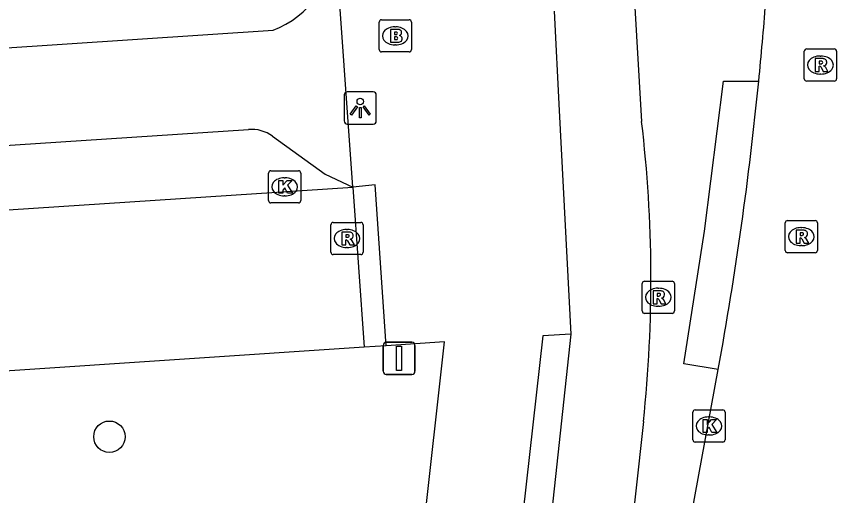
# Model space of a CAD drawing. Extents: x 159689 to 160786, y 387323 to 388339.
# Drawn here: x 160760.45 to 160785.89, y 387502.69 to 387517.57 of the extents above; entities that cross this region are included whole.
import ezdxf

# ---------------------------------------------------------------- set-up
doc = ezdxf.new("R2010")
doc.units = 0
for name, color, linetype in [('IMGEO_Boom', 7, 'Continuous'), ('IMGEO_Brandkraan', 7, 'Continuous'), ('IMGEO_Fietspad_gesloten', 7, 'Continuous'), ('IMGEO_Kolk', 7, 'Continuous'), ('IMGEO_Lichtpunt', 7, 'Continuous'), ('IMGEO_Rijbaan_lokaal_gesloten', 7, 'Continuous'), ('IMGEO_Rijbaan_lokaal_open', 7, 'Continuous'), ('IMGEO_Rioolput', 7, 'Continuous'), ('IMGEO_Verkeersbordpaal', 7, 'Continuous'), ('IMGEO_Verkeerseiland_open', 7, 'Continuous'), ('IMGEO_Voetpad_open', 7, 'Continuous')]:
    doc.layers.add(name, color=color, linetype=linetype)

msp = doc.modelspace()

# ---------------------------------------------------------------- linework, layer by layer
at = {"layer": 'IMGEO_Boom'}
msp.add_circle((160763.332, 387504.52), 0.489, dxfattribs=at)
at = {"layer": 'IMGEO_Brandkraan'}
for p, q in [((160771.696, 387516.538), (160771.696, 387517.39)), ((160771.771, 387517.464), (160772.623, 387517.464)), ((160772.697, 387517.39), (160772.697, 387516.538)), ((160772.184, 387517.244), (160772.209, 387517.244)), ((160772.207, 387516.684), (160772.182, 387516.684)), ((160772.623, 387516.464), (160771.771, 387516.464))]:
    msp.add_line(p, q, dxfattribs=at)
for points in [[(160771.696, 387516.538), (160771.696, 387517.39)], [(160771.771, 387517.464), (160772.623, 387517.464)], [(160772.697, 387517.39), (160772.697, 387516.538)], [(160772.044, 387517.164), (160772.044, 387516.764), (160772.257, 387516.764)], [(160772.275, 387517.164), (160772.044, 387517.164)], [(160772.223, 387517.083), (160772.169, 387517.083), (160772.169, 387517.007)], [(160772.169, 387517.007), (160772.222, 387517.007)], [(160772.231, 387516.931), (160772.169, 387516.931), (160772.169, 387516.85)], [(160772.169, 387516.85), (160772.231, 387516.85)], [(160772.623, 387516.464), (160771.771, 387516.464)]]:
    msp.add_lwpolyline(points, dxfattribs=at)
for centre, radius, start, end in [((160771.773, 387517.388), 0.0765, 91.552, 178.448), ((160771.773, 387517.388), 0.0765, 91.552, 178.448), ((160772.621, 387517.388), 0.0765, 1.552, 88.448), ((160772.621, 387517.388), 0.0765, 1.552, 88.448), ((160772.224, 387517.045), 0.0379, 267.8285, 90.9355), ((160772.279, 387517.019), 0.145, 59.4692, 91.5367), ((160772.304, 387517.066), 0.0922, 285.5137, 58.1501), ((160772.232, 387516.89), 0.0404, 269.8759, 90.5077), ((160772.309, 387516.874), 0.105, 301.3115, 78.989), ((160771.773, 387516.54), 0.0765, 181.552, 268.448), ((160771.773, 387516.54), 0.0765, 181.552, 268.448), ((160772.263, 387517.015), 0.251, 268.6676, 293.5347), ((160772.621, 387516.54), 0.0765, 271.552, 358.448), ((160772.621, 387516.54), 0.0765, 271.552, 358.448)]:
    msp.add_arc(centre, radius, start, end, dxfattribs=at)
for centre, major_axis, ratio, start_param, end_param in [((160772.183, 387516.964), (-0.387, 0.002), 0.722429, 4.712389, 7.853982), ((160772.208, 387516.964), (-0.39, 0.002), 0.717154, 1.570796, 4.712389)]:
    msp.add_ellipse(centre, major_axis=major_axis, ratio=ratio, start_param=start_param, end_param=end_param, dxfattribs=at)
at = {"layer": 'IMGEO_Fietspad_gesloten'}
for points in [[(160777.128, 387517.733), (160777.284, 387514.648), (160777.638, 387507.703)], [(160777.638, 387507.703), (160776.986, 387501.557), (160776.32, 387495.582)], [(160779.894, 387504.996), (160779.131, 387498.075)]]:
    msp.add_lwpolyline(points, dxfattribs=at)
for centre, radius, start, end in [((160983.562, 387527.954), 204.181, 180.64496, 183.83388), ((160738.68, 387509.401), 41.449, 353.8991, 6.7904)]:
    msp.add_arc(centre, radius, start, end, dxfattribs=at)
at = {"layer": 'IMGEO_Kolk'}
for p, q in [((160768.34, 387512.778), (160769.192, 387512.778)), ((160768.265, 387511.852), (160768.265, 387512.704)), ((160768.753, 387512.558), (160768.778, 387512.558)), ((160769.266, 387512.704), (160769.266, 387511.852)), ((160768.776, 387511.998), (160768.751, 387511.998)), ((160769.192, 387511.778), (160768.34, 387511.778)), ((160781.502, 387505.355), (160782.354, 387505.355)), ((160781.427, 387504.429), (160781.427, 387505.281)), ((160781.915, 387505.135), (160781.94, 387505.135)), ((160782.428, 387505.281), (160782.428, 387504.429)), ((160781.938, 387504.575), (160781.913, 387504.575)), ((160782.354, 387504.355), (160781.502, 387504.355))]:
    msp.add_line(p, q, dxfattribs=at)
for points in [[(160768.34, 387512.778), (160769.192, 387512.778)], [(160768.265, 387511.852), (160768.265, 387512.704)], [(160768.586, 387512.478), (160768.709, 387512.478), (160768.709, 387512.327), (160768.839, 387512.478), (160769.003, 387512.478), (160768.857, 387512.327), (160769.01, 387512.078), (160768.858, 387512.078), (160768.773, 387512.242), (160768.709, 387512.175), (160768.709, 387512.078), (160768.586, 387512.078), (160768.586, 387512.478)], [(160769.266, 387512.704), (160769.266, 387511.852)], [(160769.192, 387511.778), (160768.34, 387511.778)], [(160781.502, 387505.355), (160782.354, 387505.355)], [(160781.427, 387504.429), (160781.427, 387505.281)], [(160782.428, 387505.281), (160782.428, 387504.429)], [(160781.748, 387505.055), (160781.871, 387505.055), (160781.871, 387504.904), (160782.001, 387505.055), (160782.165, 387505.055), (160782.019, 387504.904), (160782.172, 387504.655), (160782.02, 387504.655), (160781.935, 387504.819), (160781.871, 387504.752), (160781.871, 387504.655), (160781.748, 387504.655), (160781.748, 387505.055)], [(160782.354, 387504.355), (160781.502, 387504.355)]]:
    msp.add_lwpolyline(points, dxfattribs=at)
for centre, start, end in [((160768.342, 387512.702), 91.552, 178.448), ((160768.342, 387512.702), 91.552, 178.448), ((160769.19, 387512.702), 1.552, 88.448), ((160769.19, 387512.702), 1.552, 88.448), ((160768.342, 387511.854), 181.552, 268.448), ((160768.342, 387511.854), 181.552, 268.448), ((160769.19, 387511.854), 271.552, 358.448), ((160769.19, 387511.854), 271.552, 358.448), ((160781.504, 387505.279), 91.552, 178.448), ((160781.504, 387505.279), 91.552, 178.448), ((160782.352, 387505.279), 1.552, 88.448), ((160782.352, 387505.279), 1.552, 88.448), ((160781.504, 387504.431), 181.552, 268.448), ((160781.504, 387504.431), 181.552, 268.448), ((160782.352, 387504.431), 271.552, 358.448), ((160782.352, 387504.431), 271.552, 358.448)]:
    msp.add_arc(centre, 0.0765, start, end, dxfattribs=at)
for centre, major_axis, ratio, start_param, end_param in [((160768.752, 387512.278), (-0.387, 0.002), 0.722429, 4.712389, 7.853982), ((160768.777, 387512.278), (-0.39, 0.002), 0.717154, 1.570796, 4.712389), ((160781.914, 387504.855), (-0.387, 0.002), 0.722429, 4.712389, 7.853982), ((160781.939, 387504.855), (-0.39, 0.002), 0.717154, 1.570796, 4.712389)]:
    msp.add_ellipse(centre, major_axis=major_axis, ratio=ratio, start_param=start_param, end_param=end_param, dxfattribs=at)
at = {"layer": 'IMGEO_Lichtpunt'}
for p, q in [((160770.612, 387515.129), (160770.612, 387514.322)), ((160770.612, 387515.129), (160770.612, 387514.322)), ((160771.514, 387515.224), (160770.706, 387515.224)), ((160771.514, 387515.224), (160770.706, 387515.224)), ((160771.608, 387514.322), (160771.608, 387515.129)), ((160771.608, 387514.322), (160771.608, 387515.129)), ((160770.706, 387514.228), (160771.514, 387514.228)), ((160770.706, 387514.228), (160771.514, 387514.228))]:
    msp.add_line(p, q, dxfattribs=at)
for points in [[(160770.986, 387514.793), (160771.025, 387514.765), (160770.837, 387514.503), (160770.799, 387514.53), (160770.986, 387514.793)], [(160771.198, 387514.765), (160771.236, 387514.792), (160771.423, 387514.53), (160771.384, 387514.502), (160771.198, 387514.765)], [(160771.088, 387514.745), (160771.135, 387514.745), (160771.135, 387514.423), (160771.088, 387514.423), (160771.088, 387514.745)]]:
    msp.add_lwpolyline(points, dxfattribs=at)
msp.add_circle((160771.111, 387514.927), 0.0994, dxfattribs=at)
for centre, start, end in [((160770.706, 387515.129), 90, 180), ((160770.706, 387515.129), 90, 180), ((160771.514, 387515.129), 0, 90), ((160771.514, 387515.129), 0, 90), ((160770.706, 387514.322), 180, 270), ((160770.706, 387514.322), 180, 270), ((160771.514, 387514.322), 270, 0), ((160771.514, 387514.322), 270, 360)]:
    msp.add_arc(centre, 0.0946, start, end, dxfattribs=at)
at = {"layer": 'IMGEO_Rijbaan_lokaal_gesloten'}
msp.add_lwpolyline([(160780.997, 387499.955), (160782.215, 387506.613)], dxfattribs=at)
for centre, radius, start, end in [((160679.329, 387525.982), 104.663, 354.28511, 355.61618), ((160675.93, 387526.107), 108.057, 349.60663, 354.39863)]:
    msp.add_arc(centre, radius, start, end, dxfattribs=at)
at = {"layer": 'IMGEO_Rijbaan_lokaal_open'}
for points in [[(160737.229, 387510.058), (160770.876, 387512.266)], [(160771.916, 387507.342), (160771.578, 387512.341), (160770.876, 387512.266)], [(160770.876, 387512.266), (160771.236, 387507.296)], [(160771.236, 387507.296), (160737.625, 387505.056)], [(160771.916, 387507.342), (160771.236, 387507.296)]]:
    msp.add_lwpolyline(points, dxfattribs=at)
at = {"layer": 'IMGEO_Rioolput'}
for p, q in [((160784.96, 387516.559), (160785.812, 387516.559)), ((160784.885, 387515.633), (160784.885, 387516.485)), ((160785.373, 387516.339), (160785.398, 387516.339)), ((160785.886, 387516.485), (160785.886, 387515.633)), ((160785.396, 387515.779), (160785.371, 387515.779)), ((160785.812, 387515.559), (160784.96, 387515.559)), ((160784.367, 387511.232), (160785.219, 387511.232)), ((160770.198, 387510.247), (160770.198, 387511.099)), ((160770.273, 387511.173), (160771.125, 387511.173)), ((160770.686, 387510.953), (160770.711, 387510.953)), ((160771.199, 387511.099), (160771.199, 387510.247)), ((160784.292, 387510.306), (160784.292, 387511.158)), ((160784.78, 387511.012), (160784.805, 387511.012)), ((160785.293, 387511.158), (160785.293, 387510.306)), ((160784.803, 387510.452), (160784.778, 387510.452)), ((160771.125, 387510.173), (160770.273, 387510.173)), ((160770.709, 387510.393), (160770.684, 387510.393)), ((160785.219, 387510.232), (160784.367, 387510.232)), ((160779.856, 387508.424), (160779.856, 387509.276)), ((160779.931, 387509.35), (160780.783, 387509.35)), ((160780.857, 387509.276), (160780.857, 387508.424)), ((160780.344, 387509.13), (160780.369, 387509.13)), ((160780.367, 387508.57), (160780.342, 387508.57)), ((160780.783, 387508.35), (160779.931, 387508.35))]:
    msp.add_line(p, q, dxfattribs=at)
for points in [[(160784.96, 387516.559), (160785.812, 387516.559)], [(160784.885, 387515.633), (160784.885, 387516.485)], [(160785.886, 387516.485), (160785.886, 387515.633)], [(160785.474, 387516.257), (160785.222, 387516.259), (160785.222, 387515.859)], [(160785.4, 387516.178), (160785.346, 387516.178), (160785.346, 387516.097)], [(160785.346, 387516.097), (160785.398, 387516.097)], [(160785.222, 387515.859), (160785.346, 387515.859), (160785.346, 387516.021), (160785.357, 387516.021)], [(160785.404, 387515.992), (160785.475, 387515.859), (160785.615, 387515.859), (160785.55, 387515.985)], [(160785.812, 387515.559), (160784.96, 387515.559)], [(160784.367, 387511.232), (160785.219, 387511.232)], [(160770.198, 387510.247), (160770.198, 387511.099)], [(160770.273, 387511.173), (160771.125, 387511.173)], [(160771.199, 387511.099), (160771.199, 387510.247)], [(160784.292, 387510.306), (160784.292, 387511.158)], [(160785.293, 387511.158), (160785.293, 387510.306)], [(160770.787, 387510.871), (160770.535, 387510.873), (160770.535, 387510.473)], [(160770.713, 387510.792), (160770.659, 387510.792), (160770.659, 387510.711)], [(160770.659, 387510.711), (160770.711, 387510.711)], [(160784.881, 387510.93), (160784.629, 387510.932), (160784.629, 387510.532)], [(160784.629, 387510.532), (160784.753, 387510.532), (160784.753, 387510.694), (160784.764, 387510.694)], [(160784.807, 387510.851), (160784.753, 387510.851), (160784.753, 387510.77)], [(160784.753, 387510.77), (160784.805, 387510.77)], [(160770.535, 387510.473), (160770.659, 387510.473), (160770.659, 387510.635), (160770.67, 387510.635)], [(160770.717, 387510.606), (160770.788, 387510.473), (160770.928, 387510.473), (160770.863, 387510.599)], [(160784.811, 387510.665), (160784.882, 387510.532), (160785.022, 387510.532), (160784.957, 387510.658)], [(160771.125, 387510.173), (160770.273, 387510.173)], [(160785.219, 387510.232), (160784.367, 387510.232)], [(160779.856, 387508.424), (160779.856, 387509.276)], [(160779.931, 387509.35), (160780.783, 387509.35)], [(160780.857, 387509.276), (160780.857, 387508.424)], [(160780.445, 387509.048), (160780.193, 387509.05), (160780.193, 387508.65)], [(160780.371, 387508.969), (160780.317, 387508.969), (160780.317, 387508.888)], [(160780.193, 387508.65), (160780.317, 387508.65), (160780.317, 387508.812), (160780.328, 387508.812)], [(160780.317, 387508.888), (160780.369, 387508.888)], [(160780.375, 387508.783), (160780.446, 387508.65), (160780.586, 387508.65), (160780.521, 387508.776)], [(160780.783, 387508.35), (160779.931, 387508.35)]]:
    msp.add_lwpolyline(points, dxfattribs=at)
for centre, radius, start, end in [((160784.962, 387516.483), 0.0765, 91.552, 178.448), ((160784.962, 387516.483), 0.0765, 91.552, 178.448), ((160785.81, 387516.483), 0.0765, 1.552, 88.448), ((160785.81, 387516.483), 0.0765, 1.552, 88.448), ((160785.382, 387516.286), 0.19, 274.7715, 282.9687), ((160785.406, 387516.082), 0.0964, 77.0061, 93.1865), ((160785.42, 387516.139), 0.0378, 276.6634, 79.6772), ((160785.473, 387516.147), 0.109, 350.3612, 89.416), ((160785.471, 387516.147), 0.112, 277.5842, 350.9817), ((160785.455, 387515.932), 0.108, 29.5134, 73.7905), ((160785.356, 387515.968), 0.0533, 26.0293, 88.6989), ((160784.962, 387515.635), 0.0765, 181.552, 268.448), ((160784.962, 387515.635), 0.0765, 181.552, 268.448), ((160785.81, 387515.635), 0.0765, 271.552, 358.448), ((160785.81, 387515.635), 0.0765, 271.552, 358.448), ((160784.369, 387511.156), 0.0765, 91.552, 178.448), ((160784.369, 387511.156), 0.0765, 91.552, 178.448), ((160785.217, 387511.156), 0.0765, 1.552, 88.448), ((160785.217, 387511.156), 0.0765, 1.552, 88.448), ((160770.275, 387511.097), 0.0765, 91.552, 178.448), ((160770.275, 387511.097), 0.0765, 91.552, 178.448), ((160771.123, 387511.097), 0.0765, 1.552, 88.448), ((160771.123, 387511.097), 0.0765, 1.552, 88.448), ((160770.695, 387510.9), 0.19, 274.7715, 282.9687), ((160770.719, 387510.696), 0.0964, 77.0061, 93.1865), ((160770.733, 387510.753), 0.0378, 276.6634, 79.6772), ((160770.786, 387510.761), 0.109, 350.3612, 89.416), ((160770.784, 387510.761), 0.112, 277.5842, 350.9817), ((160784.763, 387510.641), 0.0533, 26.0293, 88.6989), ((160784.789, 387510.959), 0.19, 274.7715, 282.9687), ((160784.813, 387510.755), 0.0964, 77.0061, 93.1865), ((160784.827, 387510.812), 0.0378, 276.6634, 79.6772), ((160784.88, 387510.82), 0.109, 350.3612, 89.416), ((160784.878, 387510.82), 0.112, 277.5842, 350.9817), ((160784.862, 387510.605), 0.108, 29.5134, 73.7905), ((160770.669, 387510.582), 0.0533, 26.0293, 88.6989), ((160770.768, 387510.546), 0.108, 29.5134, 73.7905), ((160770.275, 387510.249), 0.0765, 181.552, 268.448), ((160770.275, 387510.249), 0.0765, 181.552, 268.448), ((160771.123, 387510.249), 0.0765, 271.552, 358.448), ((160771.123, 387510.249), 0.0765, 271.552, 358.448), ((160784.369, 387510.308), 0.0765, 181.552, 268.448), ((160784.369, 387510.308), 0.0765, 181.552, 268.448), ((160785.217, 387510.308), 0.0765, 271.552, 358.448), ((160785.217, 387510.308), 0.0765, 271.552, 358.448), ((160779.933, 387509.274), 0.0765, 91.552, 178.448), ((160779.933, 387509.274), 0.0765, 91.552, 178.448), ((160780.781, 387509.274), 0.0765, 1.552, 88.448), ((160780.781, 387509.274), 0.0765, 1.552, 88.448), ((160780.377, 387508.873), 0.0964, 77.0061, 93.1865), ((160780.391, 387508.93), 0.0378, 276.6634, 79.6772), ((160780.444, 387508.938), 0.109, 350.3612, 89.416), ((160780.442, 387508.938), 0.112, 277.5842, 350.9817), ((160780.327, 387508.759), 0.0533, 26.0293, 88.6989), ((160780.353, 387509.077), 0.19, 274.7715, 282.9687), ((160780.426, 387508.723), 0.108, 29.5134, 73.7905), ((160779.933, 387508.426), 0.0765, 181.552, 268.448), ((160779.933, 387508.426), 0.0765, 181.552, 268.448), ((160780.781, 387508.426), 0.0765, 271.552, 358.448), ((160780.781, 387508.426), 0.0765, 271.552, 358.448)]:
    msp.add_arc(centre, radius, start, end, dxfattribs=at)
for centre, major_axis, ratio, start_param, end_param in [((160785.372, 387516.059), (-0.387, 0.002), 0.722429, 4.712389, 7.853982), ((160785.397, 387516.059), (-0.39, 0.002), 0.717154, 1.570796, 4.712389), ((160770.685, 387510.673), (-0.387, 0.002), 0.722429, 4.712389, 7.853982), ((160770.71, 387510.673), (-0.39, 0.002), 0.717154, 1.570796, 4.712389), ((160784.779, 387510.732), (-0.387, 0.002), 0.722429, 4.712389, 7.853982), ((160784.804, 387510.732), (-0.39, 0.002), 0.717154, 1.570796, 4.712389), ((160780.343, 387508.85), (-0.387, 0.002), 0.722429, 4.712389, 7.853982), ((160780.368, 387508.85), (-0.39, 0.002), 0.717154, 1.570796, 4.712389)]:
    msp.add_ellipse(centre, major_axis=major_axis, ratio=ratio, start_param=start_param, end_param=end_param, dxfattribs=at)
at = {"layer": 'IMGEO_Verkeersbordpaal'}
for p, q in [((160771.919, 387507.456), (160772.709, 387507.456)), ((160772.709, 387507.456), (160771.919, 387507.456)), ((160771.819, 387506.556), (160771.819, 387507.356)), ((160771.819, 387507.356), (160771.819, 387506.556)), ((160772.809, 387507.356), (160772.809, 387506.556)), ((160772.809, 387506.556), (160772.809, 387507.356)), ((160772.709, 387506.456), (160771.919, 387506.456)), ((160771.919, 387506.456), (160772.709, 387506.456))]:
    msp.add_line(p, q, dxfattribs=at)
msp.add_lwpolyline([(160772.239, 387507.331), (160772.389, 387507.331), (160772.389, 387506.581), (160772.239, 387506.581), (160772.239, 387507.331)], dxfattribs=at)
for centre, start, end in [((160771.919, 387507.356), 90, 180), ((160771.919, 387507.356), 90, 180), ((160772.709, 387507.356), 0, 90), ((160772.709, 387507.356), 360, 90), ((160771.919, 387506.556), 180, 270), ((160771.919, 387506.556), 180, 270), ((160772.709, 387506.556), 270, 0), ((160772.709, 387506.556), 270, 0)]:
    msp.add_arc(centre, 0.1, start, end, dxfattribs=at)
at = {"layer": 'IMGEO_Verkeerseiland_open'}
msp.add_lwpolyline([(160782.215, 387506.613), (160781.143, 387506.787), (160781.787, 387510.906), (160782.381, 387515.56), (160783.472, 387515.56)], dxfattribs=at)
at = {"layer": 'IMGEO_Voetpad_open'}
for points in [[(160770.876, 387512.266), (160770.348, 387519.827)], [(160735.829, 387514.978), (160768.405, 387517.138)], [(160737.109, 387512.055), (160767.647, 387514.06)], [(160768.392, 387513.849), (160770.021, 387512.668), (160770.876, 387512.266)], [(160777.638, 387507.703), (160776.77, 387507.652), (160775.431, 387495.677)], [(160772.414, 387495.656), (160773.725, 387507.463), (160771.916, 387507.342)]]:
    msp.add_lwpolyline(points, dxfattribs=at)
for centre, radius, start, end in [((160767.295, 387519.986), 3.057, 291.287, 357.0112), ((160767.729, 387512.928), 1.135, 54.245, 94.1285)]:
    msp.add_arc(centre, radius, start, end, dxfattribs=at)

doc.saveas('drawing.dxf')
